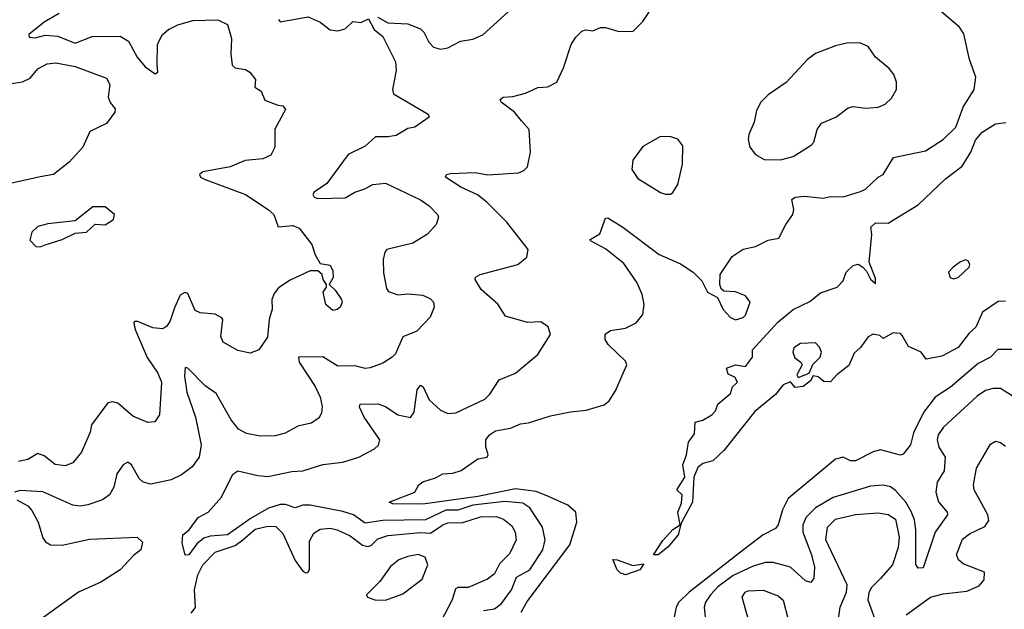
# Model space of a CAD drawing. Extents: x 1603745 to 1745082, y 385868 to 533966.
# Tile 545 of 646: x 1635483 to 1639420, y 501957 to 504314. Entities that reach past the tile are written whole.
import ezdxf

# ---------------------------------------------------------------- set-up
doc = ezdxf.new("R2010")
doc.units = 0

msp = doc.modelspace()

# ---------------------------------------------------------------- linework, layer by layer
at = {"layer": '0CON20XD'}
for points in [[(1637488, 501945), (1637511.7, 501988.3), (1637682.4, 502215), (1637710, 502305), (1637706.2, 502345), (1637675, 502372.9), (1637597.7, 502407.7), (1637548.3, 502428.3), (1637465, 502438.9), (1637315, 502408.3), (1637095, 502377.5), (1636975, 502379.2), (1636960, 502385), (1637062.5, 502425), (1637078.8, 502455), (1637095, 502467.1), (1637145, 502482), (1637175, 502499.2), (1637215, 502501.2), (1637247.6, 502512.4), (1637315, 502558), (1637352.5, 502565), (1637356.2, 502575), (1637347, 502607), (1637346.7, 502635), (1637361.2, 502655), (1637385, 502670.8), (1637445, 502680.6), (1637485, 502697.9), (1637517.8, 502702.2), (1637605, 502730.9), (1637685, 502747.1), (1637747.5, 502752.5), (1637820, 502775), (1637840.2, 502789.8), (1637865, 502830), (1637910.8, 502935), (1637905, 502948.8), (1637835.7, 503015), (1637823.8, 503035), (1637823.6, 503056.4), (1637845, 503071.2), (1637905, 503080.6), (1637948.3, 503101.7), (1637974.7, 503135.3), (1637980, 503175), (1637971.6, 503215), (1637952.3, 503262.3), (1637898.9, 503338.9), (1637825, 503398), (1637765, 503430), (1637764.2, 503435.8), (1637802.1, 503457.9), (1637825, 503521.4), (1637835, 503521.9), (1637895, 503484.4), (1638039.4, 503375), (1638125, 503338.6), (1638176.2, 503305), (1638210.5, 503270.5), (1638233.3, 503225), (1638273.3, 503203.3), (1638295.9, 503155.9), (1638325, 503123.8), (1638345, 503114.2), (1638375, 503124), (1638385, 503133.3), (1638403.3, 503185), (1638385, 503210), (1638345, 503226.2), (1638298.3, 503228.3), (1638288.3, 503238.3), (1638282.5, 503255), (1638283.3, 503295), (1638332.3, 503367.7), (1638375, 503396.2), (1638425, 503407.5), (1638475, 503432.5), (1638518.7, 503441.3), (1638545.7, 503495), (1638574.6, 503535.4), (1638577.9, 503555), (1638570.8, 503595), (1638583.8, 503605), (1638621, 503609), (1638695, 503600.6), (1638725, 503607.3), (1638775, 503606.5), (1638845, 503627.3), (1638865, 503636.7), (1638915, 503684.3), (1638935, 503695.8), (1638976.2, 503763.8), (1639105, 503790), (1639175.6, 503835), (1639225.4, 503885), (1639254.6, 503965), (1639299.4, 504035), (1639305.8, 504085), (1639281.2, 504155), (1639257.3, 504257.3), (1639240, 504285), (1639055, 504443.3)], [(1636435, 502491.8), (1636475, 502488.2), (1636571.8, 502508.2), (1636615, 502510.4), (1636695, 502535.2), (1636775, 502545.8), (1636839.2, 502565), (1636901.7, 502598.3), (1636917, 502613), (1636922.5, 502635), (1636860.4, 502725), (1636841.1, 502765), (1636845, 502776.9), (1636915, 502778.5), (1636945, 502767.5), (1636995, 502733.8), (1637045, 502723.3), (1637060.9, 502745), (1637071.9, 502835), (1637085, 502853.1), (1637096.1, 502846.1), (1637120, 502795), (1637165, 502753.5), (1637195, 502739.6), (1637227.1, 502742.9), (1637342.5, 502797.5), (1637362.9, 502817.1), (1637400, 502875), (1637465, 502901.4), (1637554.6, 502975.4), (1637605.6, 503055), (1637596.2, 503086.2), (1637566.9, 503106.9), (1637514, 503104), (1637425, 503128.5), (1637395, 503177.1), (1637328.1, 503235), (1637304, 503275), (1637306, 503285), (1637323.9, 503296.1), (1637475, 503335.7), (1637510.8, 503365), (1637516, 503395), (1637430.3, 503505), (1637350.4, 503585), (1637313.7, 503613.7), (1637246.7, 503645), (1637186, 503685), (1637190, 503695), (1637205, 503698.8), (1637304, 503704), (1637355.3, 503694.7), (1637477.3, 503702.7), (1637498.8, 503711.2), (1637514, 503726), (1637525.6, 503784.4), (1637520, 503875), (1637489.4, 503909.4), (1637460.8, 503945), (1637407.5, 503985), (1637404.4, 503995.6), (1637415.7, 504004.3), (1637455, 504007.1), (1637505, 504020), (1637555, 504042.9), (1637595, 504045.8), (1637630, 504065), (1637657.6, 504122.4), (1637688, 504215), (1637706.2, 504245), (1637731.2, 504268.8), (1637745, 504273.3), (1637775, 504270), (1637805, 504282.5), (1637825, 504283.3), (1637875, 504268.8), (1637935, 504266.7), (1637975, 504307.5), (1638021.7, 504378.3)], [(1637165, 504197.1), (1637195, 504201.5), (1637245, 504228.5), (1637295, 504236.4), (1637335, 504253.8), (1637451.1, 504358.9)], [(1636517.5, 504315), (1636525, 504306), (1636636.1, 504326.1), (1636683.9, 504303.9), (1636724.1, 504274.1), (1636755, 504270), (1636785, 504278), (1636815, 504306.7), (1636846.4, 504303.6), (1636878.3, 504318.3), (1636900, 504275), (1636935, 504247.5), (1636986, 504146), (1636988.9, 504111.1), (1636974.2, 504035), (1636977.7, 504017.7), (1637116.1, 503936.1), (1637120, 503925), (1637062.5, 503885), (1637035, 503878.8), (1636988.1, 503851.9), (1636955, 503845.6), (1636905, 503845.8), (1636865, 503808.1), (1636796, 503775), (1636710.8, 503659.2), (1636660.8, 503625), (1636655.7, 503615), (1636661.1, 503605), (1636675, 503599.2), (1636785, 503601.5), (1636822.9, 503625), (1636862.6, 503637.4), (1636895, 503655.3), (1636945, 503660.8), (1637085, 503593.8), (1637120, 503570), (1637154, 503535), (1637158, 503525), (1637148.8, 503495), (1637113.3, 503456.7), (1637055, 503420.5), (1636951.2, 503395), (1636942.5, 503385), (1636936.2, 503355), (1636938.2, 503301.8), (1636949.7, 503239.7), (1636957.5, 503227.5), (1636995, 503214.4), (1637035, 503217.8), (1637095, 503212.5), (1637125, 503198.1), (1637137.1, 503185), (1637140.8, 503165), (1637124.5, 503125.5), (1637070.8, 503069.2), (1637015, 503045.8), (1636985, 502978.8), (1636972.5, 502965), (1636935, 502940.5), (1636885, 502922.1), (1636865, 502919.5), (1636825, 502930.5), (1636755, 502928.9), (1636695, 502966.5), (1636597.5, 502965), (1636601.1, 502945), (1636665, 502848.1), (1636684.6, 502805), (1636692.6, 502767.4), (1636689.1, 502740.9), (1636678.5, 502721.5), (1636649.1, 502700.9), (1636595, 502689.1), (1636545, 502660.9), (1636505, 502650.5), (1636445, 502648.5), (1636389.8, 502659.8), (1636357.7, 502677.7), (1636329.1, 502715), (1636269.1, 502819.1), (1636225, 502850.9), (1636155, 502920.8), (1636145, 502923.8), (1636141.5, 502888.5), (1636152, 502825), (1636186, 502725), (1636208.6, 502615), (1636200.8, 502565), (1636173.1, 502526.9), (1636130.6, 502495), (1636089.2, 502475), (1636007.2, 502457.2), (1635976.2, 502465), (1635960.3, 502480.3), (1635930.6, 502535), (1635915, 502545.6), (1635896.9, 502535), (1635872, 502498), (1635859.3, 502445), (1635841.8, 502415), (1635814.4, 502395), (1635755, 502374.2), (1635725, 502369.8), (1635695, 502373.8), (1635575, 502426.3), (1635485, 502432.5), (1635462.5, 502425)], [(1635640.5, 504339.5), (1635580.8, 504305), (1635520, 504255), (1635521.2, 504245), (1635545, 504242), (1635585, 504252.5), (1635635, 504248.8), (1635705, 504220), (1635772.5, 504247.5), (1635885, 504248), (1635918.1, 504228.1), (1635952.2, 504165), (1635985, 504125.5), (1636025, 504098), (1636035.5, 504105), (1636033.2, 504133.2), (1636033.9, 504216.1), (1636053.4, 504255), (1636077.9, 504275), (1636115, 504293.5), (1636175, 504310.9), (1636275, 504313.7), (1636313.5, 504295), (1636329.8, 504239.8), (1636327.4, 504177.4), (1636332.9, 504132.9), (1636345, 504122), (1636385.6, 504115.6), (1636403.3, 504105), (1636425.8, 504075), (1636423.3, 504045), (1636448.1, 504028.1), (1636462.7, 503992.7), (1636515, 503972), (1636535, 503970), (1636546.2, 503955), (1636503.6, 503876.4), (1636502.9, 503805), (1636486.9, 503773.1), (1636455, 503758.2), (1636385, 503751.4), (1636324.6, 503725.4), (1636215, 503705.5), (1636201.4, 503695), (1636205.7, 503685), (1636224.2, 503675), (1636385.6, 503615), (1636476, 503556), (1636499.3, 503535), (1636516.3, 503486.3), (1636575, 503491.8), (1636600.9, 503480.9), (1636651.4, 503415), (1636664.2, 503374.2), (1636685, 503340), (1636725, 503332.5), (1636735, 503310), (1636735.8, 503284.2), (1636720, 503255), (1636745, 503233.3), (1636769.2, 503195), (1636772, 503185), (1636763.8, 503165), (1636752.5, 503155), (1636735, 503152), (1636707.5, 503175), (1636696.2, 503225), (1636710, 503245), (1636710, 503255), (1636696.7, 503275), (1636692.5, 503295), (1636675, 503310), (1636645, 503310), (1636565, 503273.1), (1636518.3, 503241.7), (1636500, 503220), (1636491.8, 503195), (1636493, 503157), (1636481.1, 503115), (1636473.8, 503045), (1636439.2, 502995), (1636405, 502981.5), (1636355, 502991.8), (1636296, 503025), (1636287, 503047), (1636295.6, 503115), (1636291.7, 503121.7), (1636265, 503136.7), (1636205, 503142.2), (1636185, 503151.9), (1636155, 503219.2), (1636144, 503224), (1636125, 503213.1), (1636101.8, 503161.8), (1636085, 503110), (1636071.1, 503088.9), (1636055, 503078.5), (1636015, 503082.8), (1635955, 503107.7), (1635942.7, 503107.3), (1635939.2, 503100.8), (1635944.7, 503075), (1635993.3, 502963.3), (1636035, 502901.4), (1636050.4, 502865), (1636041.4, 502735), (1636022.9, 502707.1), (1635995, 502704.4), (1635935, 502729.6), (1635875, 502781.5), (1635855, 502786.5), (1635835, 502781.9), (1635770.6, 502695), (1635764.3, 502665), (1635730, 502585), (1635695, 502541.9), (1635665, 502530), (1635625, 502535.5), (1635580.3, 502570.3), (1635555, 502579.7), (1635515, 502555.3), (1635477.9, 502547.9)], [(1636915, 504323.8), (1636955, 504301.2), (1637035, 504298), (1637085, 504277.5), (1637099.2, 504265), (1637119.4, 504225), (1637137.5, 504205), (1637165, 504197.1)], [(1638525, 503754.2), (1638575, 503768), (1638647.3, 503812.7), (1638658.8, 503825), (1638671.2, 503875), (1638689.1, 503900.9), (1638745.5, 503924.5), (1638795, 503962.5), (1638815, 503967.1), (1638865, 503960), (1638915, 503964.4), (1638943.2, 503976.8), (1638969.1, 504000.9), (1638988.8, 504035), (1638988.8, 504065), (1638978, 504095), (1638959.7, 504119.7), (1638904.3, 504164.3), (1638875, 504206.7), (1638845, 504220), (1638795, 504221.2), (1638745, 504210), (1638665, 504178.8), (1638633.3, 504155), (1638547, 504063), (1638475.9, 504014.1), (1638446.7, 503985), (1638428.3, 503951.7), (1638420, 503905), (1638398.8, 503855), (1638396, 503835), (1638402.5, 503805), (1638425, 503776), (1638460, 503755), (1638525, 503754.2)], [(1635425, 504054.6), (1635494.6, 504065.4), (1635525, 504080.8), (1635555, 504118.1), (1635592.6, 504137.4), (1635627.6, 504142.4), (1635705, 504127.5), (1635830, 504080), (1635842.9, 504055), (1635837.1, 504005), (1635845, 503983.3), (1635865, 503957.5), (1635863.3, 503945), (1635830.5, 503899.5), (1635763, 503867), (1635736, 503805), (1635680.8, 503745), (1635618.8, 503695), (1635565, 503685.8), (1635427.5, 503655)], [(1639425, 503188.9), (1639395, 503187.5), (1639332, 503145), (1639305.5, 503085), (1639278.9, 503061.1), (1639235, 503003.8), (1639170.5, 502969.5), (1639107.5, 502957.5), (1639087.5, 502985), (1639037.3, 503007.3), (1639011.7, 503051.7), (1639005, 503060), (1638975, 503062.5), (1638935, 503040), (1638921.7, 503051.7), (1638895, 503056.7), (1638875, 503046.7), (1638845, 503003.3), (1638819.5, 502980.5), (1638797.8, 502932.2), (1638750, 502895), (1638725, 502866.7), (1638698.3, 502868.3), (1638675, 502886.7), (1638655, 502890), (1638645, 502870), (1638615, 502847.5), (1638583.8, 502843.8), (1638565, 502866.7), (1638536.2, 502855), (1638504.5, 502815.5), (1638422.2, 502747.8), (1638298.8, 502591.2), (1638255, 502551.1), (1638215, 502539.5), (1638195, 502524.2), (1638178.8, 502485), (1638172.9, 502385), (1638128.3, 502301.7), (1638115.4, 502255), (1638075, 502205.6), (1638035.8, 502175), (1638016.7, 502175), (1638055, 502232.2), (1638095, 502275.6), (1638123.3, 502295), (1638114.3, 502345), (1638129.2, 502380.8), (1638132.1, 502415), (1638110, 502435), (1638142.9, 502485), (1638134.2, 502535), (1638148.8, 502575), (1638156.7, 502625), (1638181.7, 502658.3), (1638183.8, 502705), (1638215, 502713.3), (1638250, 502735), (1638265, 502750), (1638275, 502777.5), (1638325, 502820), (1638333, 502847), (1638352.5, 502865), (1638342.5, 502885), (1638315, 502896.7), (1638308.8, 502921.2), (1638345, 502933.8), (1638385, 502927.5), (1638412.5, 502965), (1638413.3, 502995), (1638513.8, 503105), (1638575.6, 503155), (1638642.5, 503187.5), (1638685, 503221.9), (1638751.2, 503245), (1638775, 503270), (1638787.5, 503305), (1638815, 503332), (1638835, 503336.7), (1638854.3, 503324.3), (1638869.2, 503309.2), (1638885, 503277.5), (1638905, 503260), (1638905, 503280), (1638879.2, 503345), (1638890, 503455), (1638885.8, 503485), (1638905, 503501.9), (1638955, 503501.2), (1639075.6, 503574.4), (1639185, 503677.5), (1639251.1, 503728.9), (1639285.8, 503784.2), (1639305, 503832.5), (1639331.1, 503865), (1639385, 503897.5), (1639426.1, 503903.9)], [(1638085, 503616.7), (1638095, 503623.3), (1638114.1, 503655.9), (1638133, 503737), (1638135, 503810), (1638115, 503836.7), (1638086.1, 503846.1), (1638045, 503846.7), (1637975, 503806.7), (1637935, 503753.3), (1637930, 503715), (1637955, 503679.2), (1638045, 503623.8), (1638065, 503616.7), (1638085, 503616.7)], [(1635565, 503406), (1635585, 503413.8), (1635652.5, 503435), (1635705, 503461.2), (1635750, 503465), (1635785, 503496.7), (1635825, 503493.8), (1635857.5, 503515), (1635862.5, 503535), (1635825, 503566.2), (1635775, 503566), (1635705, 503510), (1635595, 503498.6), (1635555, 503486.9), (1635531.4, 503465), (1635523, 503433), (1635547.7, 503407.7), (1635565, 503406)], [(1639215, 503278.5), (1639235, 503283.9), (1639279.2, 503325), (1639282, 503335), (1639275, 503350), (1639265, 503354), (1639245, 503345.7), (1639214.7, 503325.3), (1639196.9, 503305), (1639202.9, 503282.9), (1639215, 503278.5)], [(1638595, 502883.3), (1638639.3, 502900.7), (1638653.9, 502936.1), (1638683.8, 502965), (1638688.8, 502985), (1638680.8, 503005), (1638665, 503021.9), (1638605, 503019.3), (1638577.7, 503002.3), (1638574.7, 502985), (1638581.9, 502961.9), (1638606.7, 502945), (1638611.2, 502935), (1638590, 502895), (1638595, 502883.3)], [(1639454.6, 502995.4), (1639393.8, 502996.2), (1639364.4, 502965), (1639315, 502939.1), (1639205, 502844.7), (1639143.1, 502805), (1639096.8, 502743.2), (1639057.3, 502662.7), (1639045, 502614.3), (1639015, 502577.5), (1639005, 502573.3), (1638924.2, 502594.2), (1638895, 502586.9), (1638825, 502550), (1638805, 502550), (1638775, 502565.8), (1638745, 502556.9), (1638555, 502400), (1638532.3, 502355), (1638516.2, 502295), (1638505, 502280.6), (1638455, 502254.3), (1638377.5, 502195)], [(1639455, 502807.3), (1639405, 502840.4), (1639375, 502840.3), (1639345, 502831.3), (1639311.4, 502808.6), (1639176.1, 502685), (1639154.7, 502655), (1639150.8, 502635), (1639158.2, 502605), (1639182.7, 502565), (1639179, 502511), (1639150.7, 502465), (1639145.3, 502425), (1639156.5, 502386.5), (1639190.6, 502345), (1639192.2, 502335), (1639143.3, 502265), (1639095, 502123.3), (1639075, 502121.2), (1639065.7, 502135.7), (1639066, 502275), (1639060.3, 502315), (1639047.7, 502347.7), (1639025.6, 502385.6), (1638985, 502431.4), (1638965, 502446.4), (1638935, 502453.5), (1638885, 502449.3), (1638735, 502403.8), (1638665, 502362.9), (1638627.5, 502325), (1638614.8, 502295), (1638614.8, 502265), (1638649.4, 502175), (1638661, 502125), (1638658.3, 502081.7), (1638646.3, 502063.7), (1638625, 502071.2), (1638565, 502125.3), (1638495.9, 502144.1), (1638465, 502143.6), (1638415, 502130), (1638335, 502091.5), (1638275, 502046.6), (1638245, 502015.3), (1638224.7, 501985), (1638220, 501965), (1638228.8, 501875)], [(1639027.5, 501935), (1639124.8, 502005.2), (1639175, 502019.1), (1639270.5, 502029.5), (1639319, 502051), (1639339.1, 502075), (1639340.6, 502105), (1639255, 502139.1), (1639236.7, 502155), (1639228.2, 502175), (1639253.2, 502236.8), (1639280.7, 502259.3), (1639341.9, 502288.1), (1639358.3, 502311.7), (1639354.1, 502335), (1639299.1, 502435), (1639297.1, 502455), (1639308.9, 502521.1), (1639365, 502616.7), (1639385, 502628.8), (1639405, 502624), (1639425, 502609.2)], [(1637337.4, 501952.6), (1637381.1, 501958.9), (1637409.9, 501980.1), (1637449.5, 502035), (1637469.1, 502085), (1637522.7, 502115), (1637574.3, 502195), (1637583.4, 502235), (1637573.5, 502285), (1637522.5, 502362.5), (1637495, 502381.5), (1637422.5, 502387.5), (1637295, 502372.7), (1637235, 502353.8), (1637187.2, 502352.8), (1637105, 502314.4), (1636935, 502312.4), (1636865, 502301), (1636818, 502335), (1636775, 502348.2), (1636645, 502373), (1636615, 502372.7), (1636585, 502362.5), (1636545.8, 502375.8), (1636525, 502376.5), (1636478.4, 502361.6), (1636408.4, 502321.6), (1636314.5, 502255), (1636245, 502249.3), (1636219, 502241), (1636191.9, 502218.1), (1636159.4, 502175), (1636145, 502172.9), (1636133, 502223), (1636135.9, 502254.1), (1636161.2, 502275), (1636196.7, 502323.3), (1636236, 502345), (1636290, 502405), (1636335, 502496.7), (1636355, 502511.2), (1636435, 502491.8)], [(1635471.2, 502395), (1635515, 502370), (1635532.3, 502352.3), (1635557.5, 502305), (1635575, 502243.3), (1635586.7, 502226.7), (1635606.7, 502215), (1635653.5, 502213.5), (1635762.6, 502237.4), (1635953.3, 502245), (1635974.2, 502225), (1635966.9, 502195), (1635937.8, 502172.2), (1635885.4, 502115), (1635807.5, 502065), (1635718.5, 502025), (1635565.6, 501915)], [(1636168.7, 501941.3), (1636185.4, 501964.6), (1636181.7, 502035), (1636195.2, 502095), (1636215.2, 502135), (1636265, 502184.7), (1636345, 502211.5), (1636375.4, 502234.6), (1636425, 502277), (1636475, 502289.8), (1636507.4, 502287.4), (1636535, 502260.4), (1636585, 502151.8), (1636615, 502110), (1636627.5, 502102.5), (1636635.7, 502104.3), (1636641.4, 502115), (1636641.2, 502228.8), (1636658.5, 502261.5), (1636685, 502276.9), (1636725, 502280.7), (1636752.5, 502275), (1636805, 502250), (1636853.6, 502213.6), (1636875, 502207.9), (1636887.9, 502212.1), (1636915, 502238.2), (1636955, 502251.5), (1637085, 502263.9), (1637125, 502260.7), (1637174.7, 502295), (1637195, 502302.1), (1637255, 502304.4), (1637325, 502326.2), (1637388.1, 502328.1), (1637417.9, 502317.9), (1637450.7, 502290.7), (1637464.7, 502265), (1637467.5, 502235), (1637441.5, 502178.5), (1637401.3, 502138.7), (1637381.1, 502098.9), (1637353, 502077), (1637276.1, 502043.9), (1637235, 502043.6), (1637225, 502038.2), (1637211.8, 501995), (1637165.3, 501905)], [(1638746.2, 501843.8), (1638763.5, 501965), (1638789.4, 502025), (1638791.9, 502055), (1638706.6, 502235), (1638713.4, 502285), (1638745, 502316.9), (1638825, 502335.3), (1638915, 502343), (1638955, 502335.7), (1638985, 502317.2), (1638999.6, 502245), (1638995.9, 502204.1), (1638972.9, 502135), (1638925, 502080.3), (1638887.6, 502042.4), (1638877.7, 502022.3), (1638874.5, 501995), (1638915, 501880)], [(1638377.5, 502195), (1638159.8, 502025), (1638119, 501985), (1638107.3, 501965), (1638099.7, 501925)], [(1636945, 501993.8), (1637015, 502019.4), (1637092.1, 502077.9), (1637114.4, 502135), (1637104.2, 502165), (1637076, 502176), (1637035, 502168), (1636998.6, 502155), (1636965, 502128.6), (1636922.4, 502067.6), (1636870, 502015), (1636873.3, 502005), (1636902.5, 501995), (1636945, 501993.8)], [(1637905, 502094.2), (1637885, 502101.5), (1637871.8, 502115), (1637854, 502156), (1637872.5, 502155), (1637935, 502132.5), (1637978.9, 502138.9), (1637963.1, 502115), (1637905, 502094.2)], [(1638399.4, 501905), (1638372.2, 502005), (1638383.3, 502025), (1638395, 502031.1), (1638455, 502033.6), (1638515, 502010.8), (1638535, 501994), (1638556.2, 501916.2)]]:
    msp.add_lwpolyline(points, dxfattribs=at)

doc.saveas('drawing.dxf')
